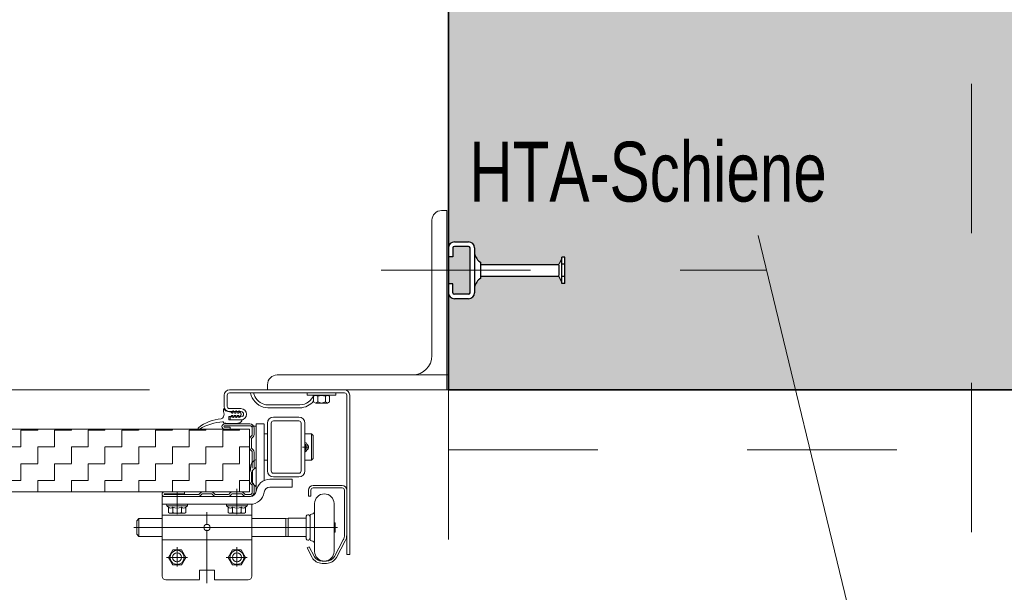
# Model space of a CAD drawing. Header units: metres. Extents: x 1316.5 to 1415.3, y -94.1 to -52.
# Tile 502 of 656: x 1402.9 to 1403.6, y -71.5 to -71.1. Entities that reach past the tile are written whole.
import ezdxf

# ---------------------------------------------------------------- set-up
doc = ezdxf.new("R2010")
doc.units = ezdxf.units.M
doc.header["$PDMODE"] = 65
for name, pattern in [('AUSGEZOGEN', [0]), ('GETRENNT2_S10', [0.045, 0.02, -0.01, 0, -0.005, 0, -0.01]), ('GETRENNT2_S6', [0.12, 0.07, -0.01, 0.01, -0.01, 0.01, -0.01]), ('PUNKT2_S9', [0.0015, 0, -0.0015])]:
    doc.linetypes.add(name, pattern=pattern)
for name, color, linetype in [('XR$4$_40732', 7, 'Continuous'), ('XR$4$_40733', 7, 'Continuous'), ('XR$4$_42143', 7, 'Continuous')]:
    doc.layers.add(name, color=color, linetype=linetype)
for name, color, linetype, lineweight in [('XR$4$Maßlinie 1_50', 7, 'AUSGEZOGEN', 25), ('XR$4$Muster', 4, 'AUSGEZOGEN', 13), ('XR$4$Möblierung', 4, 'AUSGEZOGEN', 13), ('XR$4$STANDARD_1', 7, 'AUSGEZOGEN', 25), ('XR$4$Text 1_100', 3, 'AUSGEZOGEN', 18), ('XR$4$Wand Mauerwerk tr_1', 42, 'AUSGEZOGEN', 18)]:
    doc.layers.add(name, color=color, linetype=linetype, lineweight=lineweight)
doc.styles.add('ARIAL', font='arial.ttf')
doc.dimstyles.new('DIMSTYLE_4', dxfattribs={"dimtxt": 0.04, "dimasz": 0.03, "dimexe": 0, "dimexo": 1e-06, "dimgap": 0.02, "dimtad": 2, "dimdec": 1, "dimlfac": 100, "dimrnd": 0.5, "dimzin": 4, "dimdsep": 46, "dimtxsty": 'ARIAL', "dimblk1": 'ALL_ML_KREIS', "dimblk2": 'ALL_ML_KREIS', "dimsah": 1, "dimcen": 0, "dimse1": 1, "dimse2": 1, "dimclrd": 7, "dimclre": 7, "dimclrt": 7, "dimadec": 0, "dimazin": 0, "dimtfac": 1, "dimtdec": 0, "dimtix": 1, "dimtmove": 2, "dimatfit": 3, "dimfxl": 0, "dimtzin": 0, "dimlwd": 0, "dimlwe": 25, "dimarcsym": 0})
doc.dimstyles.new('DIMSTYLE_5', dxfattribs={"dimtxt": 0.04, "dimasz": 0.03, "dimexe": 0, "dimexo": 1e-06, "dimgap": 0.02, "dimtad": 2, "dimdec": 1, "dimlfac": 100, "dimrnd": 0.5, "dimzin": 4, "dimdsep": 46, "dimtxsty": 'ARIAL', "dimblk1": 'ALL_ML_KREIS', "dimblk2": 'ALL_ML_KREIS', "dimsah": 1, "dimcen": 0, "dimse1": 1, "dimse2": 1, "dimclrd": 7, "dimclre": 7, "dimclrt": 7, "dimadec": 0, "dimazin": 0, "dimtfac": 1, "dimtdec": 0, "dimtix": 1, "dimtmove": 2, "dimatfit": 3, "dimfxl": 0, "dimtvp": 1.2, "dimtzin": 0, "dimlwd": 0, "dimlwe": 25, "dimarcsym": 0})

# ---------------------------------------------------------------- blocks, each defined once
blk = doc.blocks.new('COMPLEXOBJECT_68')
at = {"layer": 'XR$4$_40732', "color": 3, "linetype": 'AUSGEZOGEN', "lineweight": 13, "transparency": 33554687}
for p, q in [((1403.20146, -71.23437), (1403.20496, -71.23437)), ((1403.20496, -71.23437), (1403.20496, -71.35437)), ((1403.19496, -71.33137), (1403.19496, -71.24087)), ((1403.09146, -71.34437), (1403.18196, -71.34437)), ((1403.08496, -71.35437), (1403.08496, -71.35087)), ((1403.20496, -71.35437), (1403.08496, -71.35437)), ((1403.13546, -71.35437), (1403.11596, -71.35437))]:
    blk.add_line(p, q, dxfattribs=at)
for centre, radius, start, end in [((1403.20146, -71.24087), 0.0065, 90, 180), ((1403.18196, -71.33137), 0.013, 270, 0), ((1403.09146, -71.35087), 0.0065, 90, 180)]:
    blk.add_arc(centre, radius, start, end, dxfattribs=at)
blk = doc.blocks.new('ALL_ML_KREIS')
at = {"color": 0, "linetype": 'ByBlock', "lineweight": -2}
for p, q in [((0, -0.5), (0, 0.5)), ((-1, 0), (0.5, 0))]:
    blk.add_line(p, q, dxfattribs=at)
blk.add_circle((0, 0), 0.15, dxfattribs=at)
blk = doc.blocks.new('*D466')
at = {"layer": 'DEFPOINTS', "color": 7, "linetype": 'AUSGEZOGEN', "lineweight": 25, "transparency": 33554687}
for p in [(1403.13348, -70.69114), (1403.13348, -70.91051), (1403.20597, -71.24737)]:
    blk.add_point(p, dxfattribs=at)
at = {"layer": 'XR$4$Maßlinie 1_50', "color": 7, "linetype": 'AUSGEZOGEN', "lineweight": -2, "transparency": 33554687}
blk.add_line((1403.13348, -70.69114), (1403.20597, -70.69114), dxfattribs=at)
at = {"layer": 'XR$4$Maßlinie 1_50', "color": 7, "linetype": 'AUSGEZOGEN', "lineweight": 25, "transparency": 33554687, "xscale": 0.03, "yscale": 0.03, "zscale": 0.03, "rotation": 180}
blk.add_blockref('ALL_ML_KREIS', (1403.13348, -70.69114), dxfattribs=at)
at = {"layer": 'XR$4$Maßlinie 1_50', "color": 7, "linetype": 'AUSGEZOGEN', "lineweight": 25, "transparency": 33554687, "xscale": 0.03, "yscale": 0.03, "zscale": 0.03}
blk.add_blockref('ALL_ML_KREIS', (1403.20597, -70.69114), dxfattribs=at)
at = {"layer": 'XR$4$Maßlinie 1_50', "color": 7, "linetype": 'AUSGEZOGEN', "lineweight": 25, "transparency": 33554687, "insert": (1403.16945, -70.66114), "char_height": 0.04, "width": 0.12, "attachment_point": 5, "style": 'ARIAL'}
blk.add_mtext('\\A1;{\\A1;{7\\H0.026400;\\S^ ;}}', dxfattribs=at)
blk = doc.blocks.new('*D467')
at = {"layer": 'DEFPOINTS', "color": 7, "linetype": 'AUSGEZOGEN', "lineweight": 25, "transparency": 33554687}
for p in [(1403.20597, -70.69114), (1403.90597, -71.00737), (1403.20597, -71.24737)]:
    blk.add_point(p, dxfattribs=at)
at = {"layer": 'XR$4$Maßlinie 1_50', "color": 7, "linetype": 'AUSGEZOGEN', "lineweight": -2, "transparency": 33554687}
blk.add_line((1403.20597, -70.69114), (1403.90597, -70.69114), dxfattribs=at)
at = {"layer": 'XR$4$Maßlinie 1_50', "color": 7, "linetype": 'AUSGEZOGEN', "lineweight": 25, "transparency": 33554687, "xscale": 0.03, "yscale": 0.03, "zscale": 0.03, "rotation": 180}
blk.add_blockref('ALL_ML_KREIS', (1403.20597, -70.69114), dxfattribs=at)
at = {"layer": 'XR$4$Maßlinie 1_50', "color": 7, "linetype": 'AUSGEZOGEN', "lineweight": 25, "transparency": 33554687, "xscale": 0.03, "yscale": 0.03, "zscale": 0.03}
blk.add_blockref('ALL_ML_KREIS', (1403.90597, -70.69114), dxfattribs=at)
at = {"layer": 'XR$4$Maßlinie 1_50', "color": 7, "linetype": 'AUSGEZOGEN', "lineweight": 25, "transparency": 33554687, "insert": (1403.55423, -70.66046), "char_height": 0.04, "width": 0.16, "attachment_point": 5, "style": 'ARIAL'}
blk.add_mtext('\\A1;{\\A1;{70\\H0.026400;\\S^ ;}}', dxfattribs=at)
blk = doc.blocks.new('*D480')
at = {"layer": 'DEFPOINTS', "color": 7, "linetype": 'AUSGEZOGEN', "lineweight": 25, "transparency": 33554687}
for p in [(1403.20597, -71.35437), (1403.90597, -71.35437), (1403.20597, -71.88804)]:
    blk.add_point(p, dxfattribs=at)
at = {"layer": 'XR$4$Maßlinie 1_50', "color": 7, "linetype": 'AUSGEZOGEN', "lineweight": -2, "transparency": 33554687}
blk.add_line((1403.20597, -71.88804), (1403.90597, -71.88804), dxfattribs=at)
at = {"layer": 'XR$4$Maßlinie 1_50', "color": 7, "linetype": 'AUSGEZOGEN', "lineweight": 25, "transparency": 33554687, "xscale": 0.03, "yscale": 0.03, "zscale": 0.03, "rotation": 180}
blk.add_blockref('ALL_ML_KREIS', (1403.20597, -71.88804), dxfattribs=at)
at = {"layer": 'XR$4$Maßlinie 1_50', "color": 7, "linetype": 'AUSGEZOGEN', "lineweight": 25, "transparency": 33554687, "xscale": 0.03, "yscale": 0.03, "zscale": 0.03}
blk.add_blockref('ALL_ML_KREIS', (1403.90597, -71.88804), dxfattribs=at)
at = {"layer": 'XR$4$Maßlinie 1_50', "color": 7, "linetype": 'AUSGEZOGEN', "lineweight": 25, "transparency": 33554687, "insert": (1403.55423, -71.85736), "char_height": 0.04, "width": 0.16, "attachment_point": 5, "style": 'ARIAL'}
blk.add_mtext('\\A1;{\\A1;{70\\H0.026400;\\S^ ;}}', dxfattribs=at)

msp = doc.modelspace()

# ---------------------------------------------------------------- hatches: boundary and pattern name
at = {"layer": 'XR$4$Muster', "linetype": 'AUSGEZOGEN', "lineweight": 13, "transparency": 33554687}
h = msp.add_hatch(dxfattribs=at)
h.set_pattern_fill('MUSTER', color=4, scale=0.01125, angle=90, style=0, pattern_type=2)
h.set_pattern_definition([(90, (-0.0225, 0.0225), (-0.01125, 0.01125), [0.01125, -0.01125]), (180, (-0.0225, 0.0225), (-0.01125, -0.01125), [0.01125, -0.01125])])
h.paths.add_polyline_path([(1403.07297, -71.4226), (1403.07297, -71.3806), (1402.58198, -71.3806), (1402.58198, -71.4226)], flags=0)
at = {"layer": 'XR$4$Möblierung', "linetype": 'AUSGEZOGEN', "lineweight": 13, "transparency": 33554687}
for points in [[(1403.82997, -71.04637), (1403.83184, -71.04994), (1403.83207, -71.05008), (1403.83207, -71.05037), (1403.88427, -71.05037), (1403.88427, -71.04912), (1403.88545, -71.0482), (1403.88648, -71.04712), (1403.88734, -71.04589), (1403.88847, -71.04362), (1403.88847, -71.03937), (1403.88866, -71.03813), (1403.88923, -71.03702), (1403.89012, -71.03613), (1403.89123, -71.03556), (1403.89247, -71.03537), (1403.90197, -71.03537), (1403.9032, -71.03556), (1403.90432, -71.03613), (1403.9052, -71.03702), (1403.90577, -71.03813), (1403.90597, -71.03937), (1403.90597, -70.95437), (1403.67097, -70.95437), (1403.66497, -70.95437), (1403.64697, -70.95437), (1403.20597, -70.95437), (1403.20597, -71.03937), (1403.20616, -71.03813), (1403.20673, -71.03702), (1403.20762, -71.03613), (1403.20873, -71.03556), (1403.20997, -71.03537), (1403.21947, -71.03537), (1403.2207, -71.03556), (1403.22182, -71.03613), (1403.2227, -71.03702), (1403.22327, -71.03813), (1403.22347, -71.03937), (1403.22347, -71.04362), (1403.22459, -71.04589), (1403.22545, -71.04712), (1403.22648, -71.0482), (1403.22767, -71.04912), (1403.22767, -71.05037), (1403.27987, -71.05037), (1403.27987, -71.05008), (1403.28009, -71.04994), (1403.28197, -71.04637), (1403.28197, -71.04564), (1403.28387, -71.04564), (1403.28387, -71.0631), (1403.28197, -71.0631), (1403.28197, -71.06237), (1403.28009, -71.0588), (1403.27987, -71.05866), (1403.27987, -71.05837), (1403.22767, -71.05837), (1403.22767, -71.05962), (1403.22648, -71.06054), (1403.22545, -71.06162), (1403.22459, -71.06285), (1403.22347, -71.06512), (1403.22347, -71.06937), (1403.22327, -71.07061), (1403.2227, -71.07172), (1403.22182, -71.07261), (1403.2207, -71.07317), (1403.21947, -71.07337), (1403.20997, -71.07337), (1403.20873, -71.07317), (1403.20762, -71.07261), (1403.20673, -71.07172), (1403.20616, -71.07061), (1403.20597, -71.06937), (1403.20597, -71.25937), (1403.20616, -71.25813), (1403.20673, -71.25702), (1403.20762, -71.25613), (1403.20873, -71.25556), (1403.20997, -71.25537), (1403.21947, -71.25537), (1403.2207, -71.25556), (1403.22182, -71.25613), (1403.2227, -71.25702), (1403.22327, -71.25813), (1403.22347, -71.25937), (1403.22347, -71.26362), (1403.22459, -71.26589), (1403.22545, -71.26712), (1403.22648, -71.2682), (1403.22767, -71.26912), (1403.22767, -71.27037), (1403.27987, -71.27037), (1403.27987, -71.27008), (1403.28009, -71.26994), (1403.28197, -71.26637), (1403.28197, -71.26564), (1403.28387, -71.26564), (1403.28387, -71.2831), (1403.28197, -71.2831), (1403.28197, -71.28237), (1403.28009, -71.2788), (1403.27987, -71.27866), (1403.27987, -71.27837), (1403.22767, -71.27837), (1403.22767, -71.27962), (1403.22648, -71.28054), (1403.22545, -71.28162), (1403.22459, -71.28285), (1403.22347, -71.28512), (1403.22347, -71.28937), (1403.22327, -71.29061), (1403.2227, -71.29172), (1403.22182, -71.29261), (1403.2207, -71.29317), (1403.21947, -71.29337), (1403.20997, -71.29337), (1403.20873, -71.29317), (1403.20762, -71.29261), (1403.20673, -71.29172), (1403.20616, -71.29061), (1403.20597, -71.28937), (1403.20597, -71.35437), (1403.90597, -71.35437), (1403.90597, -71.28937), (1403.90577, -71.29061), (1403.9052, -71.29172), (1403.90432, -71.29261), (1403.9032, -71.29317), (1403.90197, -71.29337), (1403.89247, -71.29337), (1403.89123, -71.29317), (1403.89012, -71.29261), (1403.88923, -71.29172), (1403.88866, -71.29061), (1403.88847, -71.28937), (1403.88847, -71.28512), (1403.88734, -71.28285), (1403.88648, -71.28162), (1403.88545, -71.28054), (1403.88427, -71.27962), (1403.88427, -71.27837), (1403.83207, -71.27837), (1403.83207, -71.27866), (1403.83184, -71.2788), (1403.82997, -71.28237), (1403.82997, -71.2831), (1403.82807, -71.2831), (1403.82807, -71.26564), (1403.82997, -71.26564), (1403.82997, -71.26637), (1403.83184, -71.26994), (1403.83207, -71.27008), (1403.83207, -71.27037), (1403.88427, -71.27037), (1403.88427, -71.26912), (1403.88545, -71.2682), (1403.88648, -71.26712), (1403.88734, -71.26589), (1403.88847, -71.26362), (1403.88847, -71.25937), (1403.88866, -71.25813), (1403.88923, -71.25702), (1403.89012, -71.25613), (1403.89123, -71.25556), (1403.89247, -71.25537), (1403.90197, -71.25537), (1403.9032, -71.25556), (1403.90432, -71.25613), (1403.9052, -71.25702), (1403.90577, -71.25813), (1403.90597, -71.25937), (1403.90597, -71.06937), (1403.90577, -71.07061), (1403.9052, -71.07172), (1403.90432, -71.07261), (1403.9032, -71.07317), (1403.90197, -71.07337), (1403.89247, -71.07337), (1403.89123, -71.07317), (1403.89012, -71.07261), (1403.88923, -71.07172), (1403.88866, -71.07061), (1403.88847, -71.06937), (1403.88847, -71.06512), (1403.88734, -71.06285), (1403.88648, -71.06162), (1403.88545, -71.06054), (1403.88427, -71.05962), (1403.88427, -71.05837), (1403.83207, -71.05837), (1403.83207, -71.05866), (1403.83184, -71.0588), (1403.82997, -71.06237), (1403.82997, -71.0631), (1403.82807, -71.0631), (1403.82807, -71.04564), (1403.82997, -71.04564)], [(1403.20997, -71.25837), (1403.20897, -71.25937), (1403.20897, -71.26537), (1403.20597, -71.26537), (1403.20597, -71.28337), (1403.20897, -71.28337), (1403.20897, -71.28937), (1403.20997, -71.29037), (1403.21947, -71.29037), (1403.22047, -71.28937), (1403.22047, -71.25937), (1403.21947, -71.25837)]]:
    msp.add_hatch(color=8, dxfattribs=at).paths.add_polyline_path(points)

# ---------------------------------------------------------------- linework, layer by layer
at = {"transparency": 33554687}
for p, q in [((1403.20597, -71.25937), (1403.20597, -71.26537)), ((1403.20897, -71.25937), (1403.20897, -71.26537)), ((1403.20997, -71.25537), (1403.21947, -71.25537)), ((1403.21947, -71.25837), (1403.20997, -71.25837)), ((1403.22047, -71.28937), (1403.22047, -71.25937)), ((1403.22347, -71.25937), (1403.22347, -71.28937)), ((1403.20897, -71.26537), (1403.20597, -71.26537)), ((1403.28197, -71.26637), (1403.28009, -71.26994)), ((1403.28197, -71.2831), (1403.28197, -71.26564)), ((1403.28387, -71.26564), (1403.28197, -71.26564)), ((1403.28387, -71.2831), (1403.28387, -71.26564)), ((1403.22767, -71.27962), (1403.22767, -71.26912)), ((1403.22767, -71.27037), (1403.27938, -71.27037)), ((1403.27987, -71.27089), (1403.27987, -71.27785)), ((1403.28362, -71.27029), (1403.28222, -71.27029)), ((1403.22767, -71.27837), (1403.27938, -71.27837)), ((1403.28197, -71.28237), (1403.28009, -71.2788)), ((1403.28362, -71.27844), (1403.28222, -71.27844)), ((1403.20597, -71.28937), (1403.20597, -71.28337)), ((1403.20897, -71.28337), (1403.20597, -71.28337)), ((1403.20897, -71.28937), (1403.20897, -71.28337)), ((1403.28387, -71.2831), (1403.28197, -71.2831)), ((1403.21947, -71.29037), (1403.20997, -71.29037)), ((1403.21947, -71.29337), (1403.20997, -71.29337))]:
    msp.add_line(p, q, dxfattribs=at)
for centre, radius, start, end in [((1403.20997, -71.25937), 0.004, 90, 180), ((1403.20997, -71.25937), 0.001, 90, 180), ((1403.21947, -71.25937), 0.004, 0, 90), ((1403.21947, -71.25937), 0.001, 0, 90), ((1403.23319, -71.26078), 0.01, 193.51077, 236.47327), ((1403.27938, -71.26957), 0.0008, 270, 332.30053), ((1403.23319, -71.28796), 0.01, 123.52673, 166.48923), ((1403.27938, -71.27917), 0.0008, 27.69947, 90), ((1403.20997, -71.28937), 0.004, 180, 270), ((1403.20997, -71.28937), 0.001, 180, 270), ((1403.21947, -71.28937), 0.004, 270, 0), ((1403.21947, -71.28937), 0.001, 270, 0)]:
    msp.add_arc(centre, radius, start, end, dxfattribs=at)
at = {"layer": 'XR$4$_40732', "color": 3, "linetype": 'AUSGEZOGEN', "lineweight": 13, "transparency": 33554687}
for p, q in [((1403.05597, -71.36277), (1403.05597, -71.35787)), ((1403.05797, -71.35787), (1403.05797, -71.36537)), ((1403.11697, -71.35437), (1403.05947, -71.35437)), ((1403.07343, -71.35637), (1403.05947, -71.35637)), ((1403.07553, -71.35637), (1403.07343, -71.35637)), ((1403.1164, -71.35637), (1403.07553, -71.35637)), ((1403.13647, -71.35437), (1403.11697, -71.35437)), ((1403.13647, -71.35637), (1403.11851, -71.35637)), ((1403.13797, -71.46437), (1403.13797, -71.35787)), ((1403.13997, -71.35787), (1403.13997, -71.46437)), ((1403.05597, -71.36537), (1403.05597, -71.36277)), ((1403.08527, -71.36437), (1403.10666, -71.36437)), ((1403.06722, -71.36687), (1403.05947, -71.36687)), ((1403.06147, -71.36887), (1403.05947, -71.36887)), ((1403.06147, -71.37237), (1403.05997, -71.37237)), ((1403.05997, -71.37437), (1403.05997, -71.37237)), ((1403.06147, -71.36887), (1403.06197, -71.36837)), ((1403.06147, -71.37237), (1403.06197, -71.37287)), ((1403.06247, -71.36887), (1403.06197, -71.36837)), ((1403.06247, -71.37237), (1403.06197, -71.37287)), ((1403.06347, -71.36887), (1403.06247, -71.36887)), ((1403.06347, -71.37237), (1403.06247, -71.37237)), ((1403.06347, -71.36887), (1403.06397, -71.36837)), ((1403.06347, -71.37237), (1403.06397, -71.37287)), ((1403.06447, -71.36887), (1403.06397, -71.36837)), ((1403.06447, -71.37237), (1403.06397, -71.37287)), ((1403.06547, -71.36887), (1403.06447, -71.36887)), ((1403.06547, -71.37237), (1403.06447, -71.37237)), ((1403.06547, -71.36887), (1403.06597, -71.36837)), ((1403.06547, -71.37237), (1403.06597, -71.37287)), ((1403.06647, -71.36887), (1403.06597, -71.36837)), ((1403.06647, -71.37237), (1403.06597, -71.37287)), ((1403.06722, -71.36887), (1403.06647, -71.36887)), ((1403.06722, -71.37237), (1403.06647, -71.37237)), ((1403.08527, -71.36637), (1403.09597, -71.36637)), ((1403.10597, -71.3726), (1403.08897, -71.3726)), ((1403.09597, -71.36637), (1403.10666, -71.36637)), ((1403.05997, -71.37437), (1403.06722, -71.37437)), ((1403.07447, -71.3786), (1403.07697, -71.3786)), ((1403.08247, -71.3771), (1403.07747, -71.3771)), ((1403.07747, -71.3771), (1403.07747, -71.40094)), ((1403.07747, -71.3926), (1403.07747, -71.3791)), ((1403.08272, -71.39283), (1403.08272, -71.3771)), ((1403.08497, -71.3766), (1403.08497, -71.4086)), ((1403.08747, -71.3766), (1403.08747, -71.4086)), ((1403.10597, -71.3751), (1403.08897, -71.3751)), ((1403.10747, -71.4086), (1403.10747, -71.3766)), ((1403.10997, -71.4086), (1403.10997, -71.3766)), ((1403.08272, -71.38385), (1403.08497, -71.38385)), ((1403.10997, -71.38385), (1403.11447, -71.38385)), ((1403.11447, -71.38385), (1403.11447, -71.40135)), ((1403.11547, -71.38485), (1403.11447, -71.38385)), ((1403.11547, -71.38485), (1403.11547, -71.40035)), ((1403.07747, -71.39973), (1403.07747, -71.3926)), ((1403.08272, -71.39283), (1403.08272, -71.41499)), ((1403.07747, -71.4061), (1403.07747, -71.39973)), ((1403.07747, -71.40094), (1403.07747, -71.4061)), ((1403.08272, -71.40135), (1403.08497, -71.40135)), ((1403.10997, -71.40135), (1403.11447, -71.40135)), ((1403.11447, -71.40135), (1403.11547, -71.40035)), ((1403.07497, -71.40819), (1403.07747, -71.4061)), ((1403.07497, -71.417), (1403.07497, -71.40819)), ((1403.07747, -71.4061), (1403.07747, -71.42189)), ((1403.10597, -71.4101), (1403.08897, -71.4101)), ((1403.07747, -71.4191), (1403.07497, -71.417)), ((1403.10146, -71.4141), (1403.0866, -71.4141)), ((1403.10597, -71.4126), (1403.08897, -71.4126)), ((1403.10146, -71.41935), (1403.10146, -71.4141)), ((1403.01446, -71.43085), (1403.01446, -71.4256)), ((1403.01446, -71.4256), (1403.07347, -71.4256)), ((1403.07747, -71.42189), (1403.07747, -71.4221)), ((1403.0866, -71.41935), (1403.10146, -71.41935)), ((1403.01446, -71.43812), (1403.01446, -71.43085)), ((1403.01446, -71.43085), (1403.07347, -71.43085)), ((1403.07446, -71.43812), (1403.07446, -71.43085)), ((1403.01447, -71.43812), (1403.01447, -71.47887)), ((1403.01447, -71.43812), (1403.07446, -71.43812)), ((1403.07446, -71.43812), (1403.07446, -71.4791)), ((1403.07447, -71.44012), (1403.07447, -71.43812)), ((1403.04238, -71.44637), (1403.04655, -71.44637)), ((1403.07446, -71.45462), (1403.01447, -71.45462)), ((1403.13997, -71.46437), (1403.13797, -71.46437)), ((1403.04942, -71.47487), (1403.03952, -71.47487)), ((1403.03952, -71.48111), (1403.03952, -71.47487)), ((1403.04942, -71.47487), (1403.04942, -71.48137)), ((1403.03952, -71.48137), (1403.01697, -71.48137)), ((1403.07192, -71.48137), (1403.04942, -71.48137))]:
    msp.add_line(p, q, dxfattribs=at)
at = {"layer": 'XR$4$_40732', "color": 2, "linetype": 'AUSGEZOGEN', "lineweight": 13, "transparency": 33554687}
for p, q in [((1403.05548, -71.36713), (1403.05548, -71.36887)), ((1403.05846, -71.36888), (1403.06058, -71.36919)), ((1403.05898, -71.37407), (1403.05898, -71.37271)), ((1403.06058, -71.37204), (1403.0594, -71.37222)), ((1403.06058, -71.36919), (1403.06067, -71.36921)), ((1403.06067, -71.36921), (1403.06072, -71.36928)), ((1403.06072, -71.36928), (1403.06103, -71.36975)), ((1403.06103, -71.37148), (1403.06072, -71.37195)), ((1403.06116, -71.36982), (1403.06163, -71.36982)), ((1403.06116, -71.37142), (1403.06163, -71.37142)), ((1403.06178, -71.36847), (1403.06178, -71.36967)), ((1403.06178, -71.37157), (1403.06178, -71.37277)), ((1403.06216, -71.36832), (1403.06193, -71.36832)), ((1403.06193, -71.37292), (1403.06216, -71.37292)), ((1403.06258, -71.36945), (1403.06231, -71.36843)), ((1403.06231, -71.37281), (1403.06258, -71.37179)), ((1403.06363, -71.36982), (1403.06306, -71.36982)), ((1403.06306, -71.37142), (1403.06363, -71.37142)), ((1403.06378, -71.36847), (1403.06378, -71.36967)), ((1403.06378, -71.37157), (1403.06378, -71.37277)), ((1403.06416, -71.36832), (1403.06393, -71.36832)), ((1403.06393, -71.37292), (1403.06416, -71.37292)), ((1403.06458, -71.36945), (1403.06431, -71.36843)), ((1403.06431, -71.37281), (1403.06458, -71.37179)), ((1403.06563, -71.36982), (1403.06506, -71.36982)), ((1403.06506, -71.37142), (1403.06563, -71.37142)), ((1403.06578, -71.36907), (1403.06578, -71.36967)), ((1403.06578, -71.37157), (1403.06578, -71.37217)), ((1403.06611, -71.36892), (1403.06683, -71.36959)), ((1403.06683, -71.37164), (1403.06611, -71.37231)), ((1403.05488, -71.37568), (1403.05518, -71.37568)), ((1403.05548, -71.37612), (1403.05548, -71.37598)), ((1403.05548, -71.37628), (1403.05548, -71.37637)), ((1403.05556, -71.37637), (1403.05548, -71.37637)), ((1403.06673, -71.37437), (1403.05928, -71.37437)), ((1403.06673, -71.37437), (1403.06778, -71.37437)), ((1403.10827, -71.3926), (1403.11267, -71.3926)), ((1403.11006, -71.38943), (1403.10997, -71.38943)), ((1403.11047, -71.3948), (1403.11047, -71.3904)), ((1403.11126, -71.39076), (1403.11126, -71.39063)), ((1403.11126, -71.39443), (1403.11126, -71.39076)), ((1403.10997, -71.39576), (1403.11006, -71.39576)), ((1403.11126, -71.39456), (1403.11126, -71.39443)), ((1403.11547, -71.41837), (1403.13497, -71.41837)), ((1403.02447, -71.4375), (1403.02447, -71.4226)), ((1403.06447, -71.4375), (1403.06447, -71.4226)), ((1403.06447, -71.43285), (1403.06447, -71.42385)), ((1403.11247, -71.42137), (1403.11247, -71.42537)), ((1403.11397, -71.42537), (1403.11247, -71.42537)), ((1403.11397, -71.42537), (1403.11397, -71.42137)), ((1403.11547, -71.41987), (1403.13497, -71.41987)), ((1403.13647, -71.42137), (1403.13647, -71.45137)), ((1403.13797, -71.42137), (1403.13797, -71.45137)), ((1403.03097, -71.43185), (1403.01797, -71.43185)), ((1403.07097, -71.43185), (1403.05797, -71.43185)), ((1403.11647, -71.43037), (1403.11647, -71.44637)), ((1403.12947, -71.43037), (1403.12947, -71.44637)), ((1403.01869, -71.43285), (1403.01869, -71.43634)), ((1403.02447, -71.43685), (1403.02014, -71.43685)), ((1403.02158, -71.43634), (1403.02158, -71.43285)), ((1403.0288, -71.43685), (1403.02447, -71.43685)), ((1403.02735, -71.43634), (1403.02735, -71.43285)), ((1403.03024, -71.43634), (1403.03024, -71.43285)), ((1403.04447, -71.44428), (1403.04447, -71.43614)), ((1403.05869, -71.43285), (1403.05869, -71.43634)), ((1403.06447, -71.43685), (1403.06014, -71.43685)), ((1403.06158, -71.43634), (1403.06158, -71.43285)), ((1403.0688, -71.43685), (1403.06447, -71.43685)), ((1403.06735, -71.43634), (1403.06735, -71.43285)), ((1403.07024, -71.43634), (1403.07024, -71.43285)), ((1403.11347, -71.44637), (1403.11347, -71.43837)), ((1402.99747, -71.44192), (1402.99897, -71.44042)), ((1402.99747, -71.44192), (1402.99747, -71.45082)), ((1402.99897, -71.45232), (1402.99897, -71.44042)), ((1402.99897, -71.44042), (1403.01447, -71.44042)), ((1403.07447, -71.44042), (1403.09727, -71.44042)), ((1403.09877, -71.44022), (1403.09727, -71.44042)), ((1403.09727, -71.45232), (1403.09727, -71.44042)), ((1403.09877, -71.44022), (1403.09877, -71.45252)), ((1403.11027, -71.44022), (1403.09877, -71.44022)), ((1403.11077, -71.43972), (1403.11077, -71.43912)), ((1403.11077, -71.45302), (1403.11077, -71.43972)), ((1403.12947, -71.44329), (1403.13012, -71.44329)), ((1403.13012, -71.44329), (1403.13012, -71.44422)), ((1403.13012, -71.44422), (1403.13012, -71.44637)), ((1403.04238, -71.44637), (1402.99559, -71.44637)), ((1402.99747, -71.45082), (1402.99897, -71.45232)), ((1403.04447, -71.4637), (1403.04447, -71.44787)), ((1403.04447, -71.44917), (1403.04447, -71.4836)), ((1403.04655, -71.44637), (1403.13012, -71.44637)), ((1403.11347, -71.45437), (1403.11347, -71.44637)), ((1403.11647, -71.44637), (1403.11647, -71.46237)), ((1403.12947, -71.44637), (1403.12947, -71.46237)), ((1403.13012, -71.44944), (1403.12947, -71.44944)), ((1403.13012, -71.44637), (1403.13012, -71.44852)), ((1403.13012, -71.44637), (1403.13181, -71.44637)), ((1403.13012, -71.44852), (1403.13012, -71.44944)), ((1403.01447, -71.45232), (1402.99897, -71.45232)), ((1403.09727, -71.45232), (1403.07447, -71.45232)), ((1403.09727, -71.45232), (1403.09877, -71.45252)), ((1403.11027, -71.45252), (1403.09877, -71.45252)), ((1403.11077, -71.45362), (1403.11077, -71.45302)), ((1403.13564, -71.45466), (1403.12976, -71.46569)), ((1403.13697, -71.45537), (1403.13109, -71.4664)), ((1403.02158, -71.46137), (1403.01869, -71.46637)), ((1403.02735, -71.46137), (1403.02158, -71.46137)), ((1403.02447, -71.47248), (1403.02447, -71.45948)), ((1403.03024, -71.46637), (1403.02735, -71.46137)), ((1403.06158, -71.46137), (1403.05869, -71.46637)), ((1403.06735, -71.46137), (1403.06158, -71.46137)), ((1403.06447, -71.47248), (1403.06447, -71.45948)), ((1403.07024, -71.46637), (1403.06735, -71.46137)), ((1403.11281, -71.45937), (1403.11149, -71.46007)), ((1403.11485, -71.46639), (1403.11149, -71.46007)), ((1403.11281, -71.45937), (1403.11617, -71.46568)), ((1403.01738, -71.46637), (1403.03138, -71.46637)), ((1403.01869, -71.46637), (1403.02158, -71.47137)), ((1403.02158, -71.47137), (1403.02735, -71.47137)), ((1403.02735, -71.47137), (1403.03024, -71.46637)), ((1403.05738, -71.46637), (1403.07138, -71.46637)), ((1403.05869, -71.46637), (1403.06158, -71.47137)), ((1403.06158, -71.47137), (1403.06735, -71.47137)), ((1403.06735, -71.47137), (1403.07024, -71.46637)), ((1403.12147, -71.46887), (1403.12447, -71.46887)), ((1403.12447, -71.47037), (1403.12147, -71.47037))]:
    msp.add_line(p, q, dxfattribs=at)
for points in [[(1403.02447, -71.43685), (1403.02447, -71.43685)], [(1403.06447, -71.43685), (1403.06447, -71.43685)], [(1403.13012, -71.44637), (1403.13012, -71.44637)]]:
    msp.add_lwpolyline(points, close=True, dxfattribs=at)
for centre, radius in [((1403.02447, -71.46637), 0.00475), ((1403.02447, -71.46637), 0.003), ((1403.06447, -71.46637), 0.00475), ((1403.06447, -71.46637), 0.003)]:
    msp.add_circle(centre, radius, dxfattribs=at)
at = {"layer": 'XR$4$_40732', "color": 3, "linetype": 'AUSGEZOGEN', "lineweight": 13, "transparency": 33554687}
for centre, radius, start, end in [((1403.05947, -71.35787), 0.0035, 90, 180), ((1403.05947, -71.35787), 0.0015, 90, 180), ((1403.09448, -71.34996), 0.022, 196.94152, 206.15587), ((1403.08554, -71.35437), 0.012, 206.15587, 268.70511), ((1403.09448, -71.34996), 0.02, 198.69528, 206.15587), ((1403.0855, -71.35437), 0.01, 206.15587, 268.70511), ((1403.10644, -71.35437), 0.01, 271.29483, 340.09087), ((1403.13647, -71.35787), 0.0035, 0, 90), ((1403.13647, -71.35787), 0.0015, 0, 90), ((1403.05947, -71.36537), 0.0035, 180, 270), ((1403.05947, -71.36537), 0.0015, 180, 270), ((1403.10639, -71.35437), 0.012, 271.29489, 321.93343), ((1403.06722, -71.37062), 0.00375, 0, 90), ((1403.06722, -71.37062), 0.00175, 0, 90), ((1403.06722, -71.37062), 0.00175, 270, 0), ((1403.06722, -71.37062), 0.00375, 270, 0), ((1403.08897, -71.3766), 0.004, 90, 180), ((1403.10597, -71.3766), 0.004, 0, 90), ((1403.07697, -71.3791), 0.0005, 0, 90), ((1403.08897, -71.3766), 0.0015, 90, 180), ((1403.10597, -71.3766), 0.0015, 0, 90), ((1403.11047, -71.3926), 0.002, 293.3677, 66.6323), ((1403.07947, -71.4066), 0.006, 109.47122, 180), ((1403.07947, -71.4066), 0.006, 180, 221.40962), ((1403.08897, -71.4086), 0.004, 180, 270), ((1403.08897, -71.4086), 0.0015, 180, 270), ((1403.10597, -71.4086), 0.004, 270, 0), ((1403.10597, -71.4086), 0.0015, 270, 0), ((1403.0866, -71.42335), 0.00925, 90, 172.41046), ((1403.07347, -71.4216), 0.004, 270, 352.41046), ((1403.07347, -71.4216), 0.00925, 270, 352.41046), ((1403.0866, -71.42335), 0.004, 90, 172.41046), ((1403.04447, -71.44637), 0.00209, 0, 180), ((1403.04447, -71.44637), 0.00209, 180, 0), ((1403.01697, -71.47887), 0.0025, 180, 270), ((1403.07197, -71.47887), 0.0025, 270, 0)]:
    msp.add_arc(centre, radius, start, end, dxfattribs=at)
at = {"layer": 'XR$4$_40732', "color": 2, "linetype": 'AUSGEZOGEN', "lineweight": 13, "transparency": 33554687}
for centre, radius, start, end in [((1403.05266, -71.37062), 0.00331, 292.4418, 0), ((1403.05569, -71.36713), 0.000208, 90, 180), ((1403.05266, -71.37062), 0.00331, 0, 31.89079), ((1403.05569, -71.36713), 0.000208, 27.43216, 90), ((1403.05898, -71.36542), 0.0035, 207.43216, 261.57209), ((1403.05948, -71.37271), 0.0005, 98.42791, 180), ((1403.06055, -71.36939), 0.0002, 33.69007, 81.57209), ((1403.06055, -71.37184), 0.0002, 278.42791, 326.30993), ((1403.06116, -71.36967), 0.00015, 213.69007, 270), ((1403.06116, -71.37157), 0.00015, 90, 146.30993), ((1403.06163, -71.36967), 0.00015, 270, 0), ((1403.06163, -71.37157), 0.00015, 0, 90), ((1403.06193, -71.36847), 0.00015, 90, 180), ((1403.06193, -71.37277), 0.00015, 180, 270), ((1403.06216, -71.36847), 0.00015, 15, 90), ((1403.06216, -71.37277), 0.00015, 270, 345), ((1403.06306, -71.36932), 0.0005, 195, 270), ((1403.06306, -71.37192), 0.0005, 90, 165), ((1403.06363, -71.36967), 0.00015, 270, 0), ((1403.06363, -71.37157), 0.00015, 0, 90), ((1403.06393, -71.36847), 0.00015, 90, 180), ((1403.06393, -71.37277), 0.00015, 180, 270), ((1403.06416, -71.36847), 0.00015, 15, 90), ((1403.06416, -71.37277), 0.00015, 270, 345), ((1403.06506, -71.36932), 0.0005, 195, 270), ((1403.06506, -71.37192), 0.0005, 90, 165), ((1403.06563, -71.36967), 0.00015, 270, 0), ((1403.06563, -71.37157), 0.00015, 0, 90), ((1403.06598, -71.36907), 0.0002, 46.99394, 180), ((1403.06598, -71.37217), 0.0002, 180, 313.00606), ((1403.06587, -71.37062), 0.00141, 27, 46.99394), ((1403.06587, -71.37062), 0.00141, 313.00606, 325.30122), ((1403.06587, -71.37062), 0.00141, 325.30122, 333), ((1403.06587, -71.37062), 0.00141, 325.30122, 333), ((1403.06587, -71.37062), 0.00141, 0, 27), ((1403.06587, -71.37062), 0.00141, 333, 0), ((1403.05635, -71.4018), 0.02822, 94.91879, 128.48958), ((1403.05811, -71.41364), 0.03806, 94.60081, 119.5092), ((1403.05518, -71.37598), 0.0003, 0, 112.2425), ((1403.06969, -71.41146), 0.03863, 112.2425, 112.24813), ((1403.05578, -71.37612), 0.0003, 180, 260.04621), ((1403.06097, -71.3465), 0.03037, 260.04621, 270.0047), ((1403.05928, -71.37407), 0.0003, 180, 270), ((1403.06097, -71.3465), 0.03037, 270.0047, 280.4362), ((1403.06471, -71.37334), 0.0035, 300.22913, 338.22706), ((1403.06778, -71.37457), 0.0002, 0, 90), ((1403.06778, -71.37457), 0.0002, 338.22706, 0), ((1403.0391, -71.3801), 0.0005, 160.31111, 250.31111), ((1403.0391, -71.3801), 0.0005, 128.53157, 160.31111), ((1403.0391, -71.3801), 0.0005, 124.88296, 128.53157), ((1403.0391, -71.3801), 0.0005, 250.31111, 302.91185), ((1403.11006, -71.39063), 0.0012, 0, 90), ((1403.11006, -71.39456), 0.0012, 270, 0), ((1403.11547, -71.42137), 0.003, 90, 180), ((1403.11547, -71.42137), 0.003, 90, 180), ((1403.13497, -71.42137), 0.003, 0, 90), ((1403.13497, -71.42137), 0.003, 0, 90), ((1403.11547, -71.42137), 0.0015, 90, 180), ((1403.12297, -71.43037), 0.0065, 0, 180), ((1403.13497, -71.42137), 0.0015, 0, 90), ((1403.01797, -71.43135), 0.0005, 90, 180), ((1403.01797, -71.43135), 0.0005, 180, 223.0554), ((1403.01797, -71.43135), 0.0005, 223.0554, 270), ((1403.02051, -71.43004), 0.00334, 209.51552, 262.78935), ((1403.02842, -71.43002), 0.00336, 276.91149, 330.68037), ((1403.03097, -71.43135), 0.0005, 0, 90), ((1403.03097, -71.43135), 0.0005, 270, 320.01072), ((1403.03097, -71.43135), 0.0005, 320.01072, 0), ((1403.05797, -71.43135), 0.0005, 90, 180), ((1403.05797, -71.43135), 0.0005, 180, 223.0554), ((1403.05797, -71.43135), 0.0005, 223.0554, 270), ((1403.06051, -71.43004), 0.00334, 209.51552, 262.78935), ((1403.06842, -71.43002), 0.00336, 276.91149, 330.68037), ((1403.07097, -71.43135), 0.0005, 0, 90), ((1403.07097, -71.43135), 0.0005, 270, 320.01072), ((1403.07097, -71.43135), 0.0005, 320.01072, 0), ((1403.02014, -71.43455), 0.0023, 231.05281, 270), ((1403.02014, -71.43106), 0.0023, 268.82065, 308.94719), ((1403.02014, -71.43455), 0.0023, 270, 308.94719), ((1403.02447, -71.42494), 0.00842, 249.94743, 290.05257), ((1403.02447, -71.42843), 0.00842, 249.94743, 270), ((1403.02447, -71.42843), 0.00842, 270, 290.05257), ((1403.02447, -71.42843), 0.00842, 270, 270.00005), ((1403.0288, -71.43106), 0.0023, 231.05281, 270.74305), ((1403.0288, -71.43455), 0.0023, 231.05281, 270), ((1403.0288, -71.43455), 0.0023, 270, 308.94719), ((1403.06014, -71.43455), 0.0023, 231.05281, 270), ((1403.06014, -71.43106), 0.0023, 268.82065, 308.94719), ((1403.06014, -71.43455), 0.0023, 270, 308.94719), ((1403.06447, -71.42494), 0.00842, 249.94743, 290.05257), ((1403.06447, -71.42843), 0.00842, 249.94743, 270), ((1403.06447, -71.42843), 0.00842, 270, 290.05257), ((1403.06447, -71.42843), 0.00842, 270, 270.00005), ((1403.0688, -71.43106), 0.0023, 231.05281, 270.74305), ((1403.0688, -71.43455), 0.0023, 231.05281, 270), ((1403.0688, -71.43455), 0.0023, 270, 308.94719), ((1403.11202, -71.43912), 0.00125, 90, 168.46304), ((1403.11202, -71.43912), 0.00125, 0, 90), ((1403.11447, -71.43837), 0.001, 90, 180), ((1403.11447, -71.43537), 0.002, 270, 0), ((1403.11027, -71.43972), 0.0005, 270, 0), ((1403.11202, -71.43912), 0.00125, 168.46304, 180), ((1403.12947, -71.45137), 0.007, 331.92751, 0), ((1403.12947, -71.45137), 0.0085, 331.92751, 0), ((1403.11027, -71.45302), 0.0005, 0, 90), ((1403.11202, -71.45362), 0.00125, 180, 191.53696), ((1403.11202, -71.45362), 0.00125, 191.53696, 270), ((1403.11202, -71.45362), 0.00125, 270, 0), ((1403.11447, -71.45437), 0.001, 180, 270), ((1403.11447, -71.45737), 0.002, 0, 90), ((1403.12297, -71.46237), 0.0065, 180, 0), ((1403.12147, -71.46287), 0.0075, 208, 270), ((1403.12147, -71.46287), 0.006, 208, 270), ((1403.12447, -71.46287), 0.006, 270, 331.92751), ((1403.12447, -71.46287), 0.0075, 270, 331.92751)]:
    msp.add_arc(centre, radius, start, end, dxfattribs=at)
at = {"layer": 'XR$4$_40733', "color": 2, "linetype": 'AUSGEZOGEN', "lineweight": 13, "transparency": 33554687}
for p, q in [((1403.07322, -71.3771), (1403.05622, -71.3771)), ((1403.05622, -71.37835), (1403.07322, -71.37835)), ((1403.05997, -71.37935), (1403.05622, -71.37935)), ((1403.05997, -71.3806), (1403.05997, -71.37935)), ((1403.05622, -71.3806), (1403.05997, -71.3806)), ((1403.07442, -71.38487), (1403.07363, -71.38567)), ((1403.07451, -71.38655), (1403.07531, -71.38576)), ((1403.07472, -71.37985), (1403.07472, -71.38416)), ((1403.07597, -71.38416), (1403.07597, -71.37985)), ((1403.07297, -71.38726), (1403.07297, -71.39293)), ((1403.07422, -71.39293), (1403.07422, -71.38726)), ((1403.07363, -71.39452), (1403.07442, -71.39532)), ((1403.07531, -71.39444), (1403.07451, -71.39364)), ((1403.07472, -71.39603), (1403.07472, -71.40666)), ((1403.07597, -71.40666), (1403.07597, -71.39603)), ((1403.07297, -71.40976), (1403.07297, -71.41543)), ((1403.07422, -71.41543), (1403.07422, -71.40976)), ((1403.07363, -71.41702), (1403.07442, -71.41782)), ((1403.07531, -71.41694), (1403.07451, -71.41614)), ((1403.07472, -71.41853), (1403.07472, -71.42285)), ((1403.07597, -71.42285), (1403.07597, -71.41853)), ((1403.02947, -71.4226), (1403.01597, -71.4226)), ((1403.01597, -71.42385), (1403.02947, -71.42385)), ((1403.03854, -71.42435), (1403.01597, -71.42435)), ((1403.01597, -71.4256), (1403.03854, -71.4256)), ((1403.02947, -71.42385), (1403.02947, -71.4226)), ((1403.04004, -71.42326), (1403.03924, -71.42405)), ((1403.04013, -71.42494), (1403.04092, -71.42414)), ((1403.0473, -71.4226), (1403.04163, -71.4226)), ((1403.04163, -71.42385), (1403.0473, -71.42385)), ((1403.04801, -71.42414), (1403.04881, -71.42494)), ((1403.04969, -71.42405), (1403.04889, -71.42326)), ((1403.05854, -71.42435), (1403.0504, -71.42435)), ((1403.0504, -71.4256), (1403.05854, -71.4256)), ((1403.06004, -71.42326), (1403.05924, -71.42405)), ((1403.06013, -71.42494), (1403.06092, -71.42414)), ((1403.0673, -71.4226), (1403.06163, -71.4226)), ((1403.06163, -71.42385), (1403.0673, -71.42385)), ((1403.06447, -71.42655), (1403.06447, -71.42063)), ((1403.06801, -71.42414), (1403.06881, -71.42494)), ((1403.06969, -71.42405), (1403.06889, -71.42326)), ((1403.07322, -71.42435), (1403.0704, -71.42435)), ((1403.0704, -71.4256), (1403.07322, -71.4256))]:
    msp.add_line(p, q, dxfattribs=at)
at = {"layer": 'XR$4$_40733', "color": 2, "linetype": 'AUSGEZOGEN', "lineweight": 18, "transparency": 33554687}
for p, q in [((1402.58198, -71.3806), (1403.07297, -71.3806)), ((1403.07297, -71.3806), (1403.07297, -71.4226)), ((1403.07297, -71.4226), (1402.58198, -71.4226))]:
    msp.add_line(p, q, dxfattribs=at)
at = {"layer": 'XR$4$_40733', "color": 2, "linetype": 'AUSGEZOGEN', "lineweight": 13, "transparency": 33554687}
for centre, radius, start, end in [((1403.05622, -71.37885), 0.00175, 90, 270), ((1403.05622, -71.37885), 0.0005, 90, 270), ((1403.07322, -71.37985), 0.00275, 0, 90), ((1403.07322, -71.37985), 0.0015, 0, 90), ((1403.07522, -71.38726), 0.00225, 135, 180), ((1403.07372, -71.38416), 0.001, 315, 0), ((1403.07372, -71.38416), 0.00225, 315, 0), ((1403.07522, -71.38726), 0.001, 135, 180), ((1403.07522, -71.39293), 0.00225, 180, 225), ((1403.07522, -71.39293), 0.001, 180, 225), ((1403.07372, -71.39603), 0.001, 0, 45), ((1403.07372, -71.39603), 0.00225, 0, 45), ((1403.07522, -71.41543), 0.00225, 180, 225), ((1403.07522, -71.41543), 0.001, 180, 225), ((1403.07372, -71.41853), 0.001, 0, 45), ((1403.07372, -71.41853), 0.00225, 0, 45), ((1403.01597, -71.4241), 0.0015, 90, 270), ((1403.01597, -71.4241), 0.00025, 90, 270), ((1403.03854, -71.42335), 0.001, 270, 315), ((1403.03854, -71.42335), 0.00225, 270, 315), ((1403.04163, -71.42485), 0.00225, 90, 135), ((1403.04163, -71.42485), 0.001, 90, 135), ((1403.0473, -71.42485), 0.00225, 45, 90), ((1403.0473, -71.42485), 0.001, 45, 90), ((1403.0504, -71.42335), 0.00225, 225, 270), ((1403.0504, -71.42335), 0.001, 225, 270), ((1403.05854, -71.42335), 0.001, 270, 315), ((1403.05854, -71.42335), 0.00225, 270, 315), ((1403.06163, -71.42485), 0.00225, 90, 135), ((1403.06163, -71.42485), 0.001, 90, 135), ((1403.0673, -71.42485), 0.00225, 45, 90), ((1403.0673, -71.42485), 0.001, 45, 90), ((1403.0704, -71.42335), 0.00225, 225, 270), ((1403.0704, -71.42335), 0.001, 225, 270), ((1403.07322, -71.42285), 0.00275, 270, 0), ((1403.07322, -71.42285), 0.0015, 270, 0)]:
    msp.add_arc(centre, radius, start, end, dxfattribs=at)
at = {"layer": 'XR$4$_42143', "color": 7, "linetype": 'AUSGEZOGEN', "lineweight": 13, "transparency": 33554687}
msp.add_line((1403.17198, -71.34437), (1403.20597, -71.34437), dxfattribs=at)
at = {"layer": 'XR$4$Möblierung', "color": 4, "linetype": 'GETRENNT2_S6', "lineweight": 18, "transparency": 33554687}
for p, q in [((1403.55597, -71.6496), (1403.55597, -70.7629)), ((1403.20597, -71.39437), (1403.90597, -71.39437))]:
    msp.add_line(p, q, dxfattribs=at)
at = {"layer": 'XR$4$STANDARD_1', "color": 7, "linetype": 'AUSGEZOGEN', "lineweight": 13, "transparency": 33554687}
for p, q in [((1403.11155, -71.35637), (1403.11155, -71.35779)), ((1403.13076, -71.35637), (1403.11155, -71.35637)), ((1403.11727, -71.35814), (1403.11155, -71.35779)), ((1403.13076, -71.35779), (1403.11155, -71.35779)), ((1403.11584, -71.36242), (1403.11584, -71.35777)), ((1403.1251, -71.35814), (1403.11727, -71.35814)), ((1403.12367, -71.36242), (1403.12367, -71.35851)), ((1403.1251, -71.35814), (1403.13076, -71.35779)), ((1403.12653, -71.35851), (1403.12653, -71.36242)), ((1403.13076, -71.35637), (1403.13076, -71.35779)), ((1403.11727, -71.36313), (1403.1251, -71.36313)), ((1403.12115, -71.36313), (1403.1187, -71.36242)), ((1403.12367, -71.36242), (1403.12115, -71.36313))]:
    msp.add_line(p, q, dxfattribs=at)
at = {"layer": 'XR$4$STANDARD_1', "color": 7, "linetype": 'AUSGEZOGEN', "lineweight": 35, "transparency": 33554687}
msp.add_lwpolyline([(1403.20597, -70.95437), (1403.90597, -70.95437), (1403.90597, -71.35437), (1403.20597, -71.35437), (1403.20597, -70.95437)], close=True, dxfattribs=at)
at = {"layer": 'XR$4$STANDARD_1', "color": 7, "linetype": 'AUSGEZOGEN', "lineweight": 13, "transparency": 33554687}
for points in [[(1403.11584, -71.35851), (1403.11727, -71.35814), (1403.1187, -71.35851), (1403.1187, -71.36242)], [(1403.1187, -71.35851), (1403.12115, -71.35814), (1403.12367, -71.35851), (1403.1251, -71.35814), (1403.12653, -71.35851)], [(1403.1187, -71.36242), (1403.11727, -71.36313), (1403.11584, -71.36242)], [(1403.12653, -71.36242), (1403.1251, -71.36313), (1403.12367, -71.36242)]]:
    msp.add_lwpolyline(points, dxfattribs=at)
at = {"layer": 'XR$4$Wand Mauerwerk tr_1', "color": 7, "linetype": 'AUSGEZOGEN', "lineweight": 13, "transparency": 33554687}
msp.add_line((1403.48476, -71.54633), (1403.41326, -71.25109), dxfattribs=at)
at = {"layer": 'XR$4$Wand Mauerwerk tr_1', "color": 7, "linetype": 'GETRENNT2_S10', "lineweight": 13, "transparency": 33554687}
for p, q in [((1403.16097, -71.27437), (1403.41878, -71.27437)), ((1403.20597, -71.35437), (1403.20597, -71.93682))]:
    msp.add_line(p, q, dxfattribs=at)
at = {"layer": 'XR$4$Wand Mauerwerk tr_1', "color": 52, "linetype": 'PUNKT2_S9', "lineweight": 13, "transparency": 33554687}
msp.add_line((1403.20597, -71.35437), (1402.32146, -71.35437), dxfattribs=at)
at = {"layer": 'XR$4$Wand Mauerwerk tr_1', "color": 7, "linetype": 'AUSGEZOGEN', "lineweight": 18, "transparency": 33554687}
msp.add_line((1403.16198, -71.35437), (1403.20597, -71.35437), dxfattribs=at)

# ---------------------------------------------------------------- block references
at = {"layer": 'XR$4$_40732', "color": 3, "linetype": 'AUSGEZOGEN', "lineweight": 13, "transparency": 33554687}
msp.add_blockref('COMPLEXOBJECT_68', (0, 0), dxfattribs=at)

# ---------------------------------------------------------------- texts
at = {"layer": 'XR$4$Text 1_100', "color": 3, "linetype": 'AUSGEZOGEN', "lineweight": 18, "transparency": 33554687, "insert": (1403.21995, -71.22894), "char_height": 0.04, "width": 0.2529173, "attachment_point": 7, "style": 'ARIAL'}
msp.add_mtext('\\W0.72;HTA-Schiene', dxfattribs=at)

# ---------------------------------------------------------------- dimensions: what is measured, and where the dimension line sits
at = {"layer": 'XR$4$Maßlinie 1_50', "color": 7, "linetype": 'AUSGEZOGEN', "lineweight": 25, "transparency": 33554687}
for base, p1, p2, dimstyle, picture, middle in [((1403.20597, -70.69114), (1403.13348, -70.91051), (1403.20597, -71.24737), 'DIMSTYLE_5', '*D466', (1403.16945, -70.66114)), ((1403.90597, -70.69114), (1403.20597, -71.24737), (1403.90597, -71.00737), 'DIMSTYLE_4', '*D467', (1403.55423, -70.66046)), ((1403.90597, -71.88804), (1403.20597, -71.35437), (1403.90597, -71.35437), 'DIMSTYLE_4', '*D480', (1403.55423, -71.85736))]:
    dim = msp.add_linear_dim(base=base, p1=p1, p2=p2, dimstyle=dimstyle, override={"dimpost": '<>', "dimclrd": 7, "dimclre": 7, "dimclrt": 7, "dimlwd": 0, "dimlwe": 25}, dxfattribs=at)
    dim.commit()
    dim.dimension.update_dxf_attribs({"geometry": picture, "text_midpoint": middle, "dimtype": 160})

doc.saveas('drawing.dxf')
